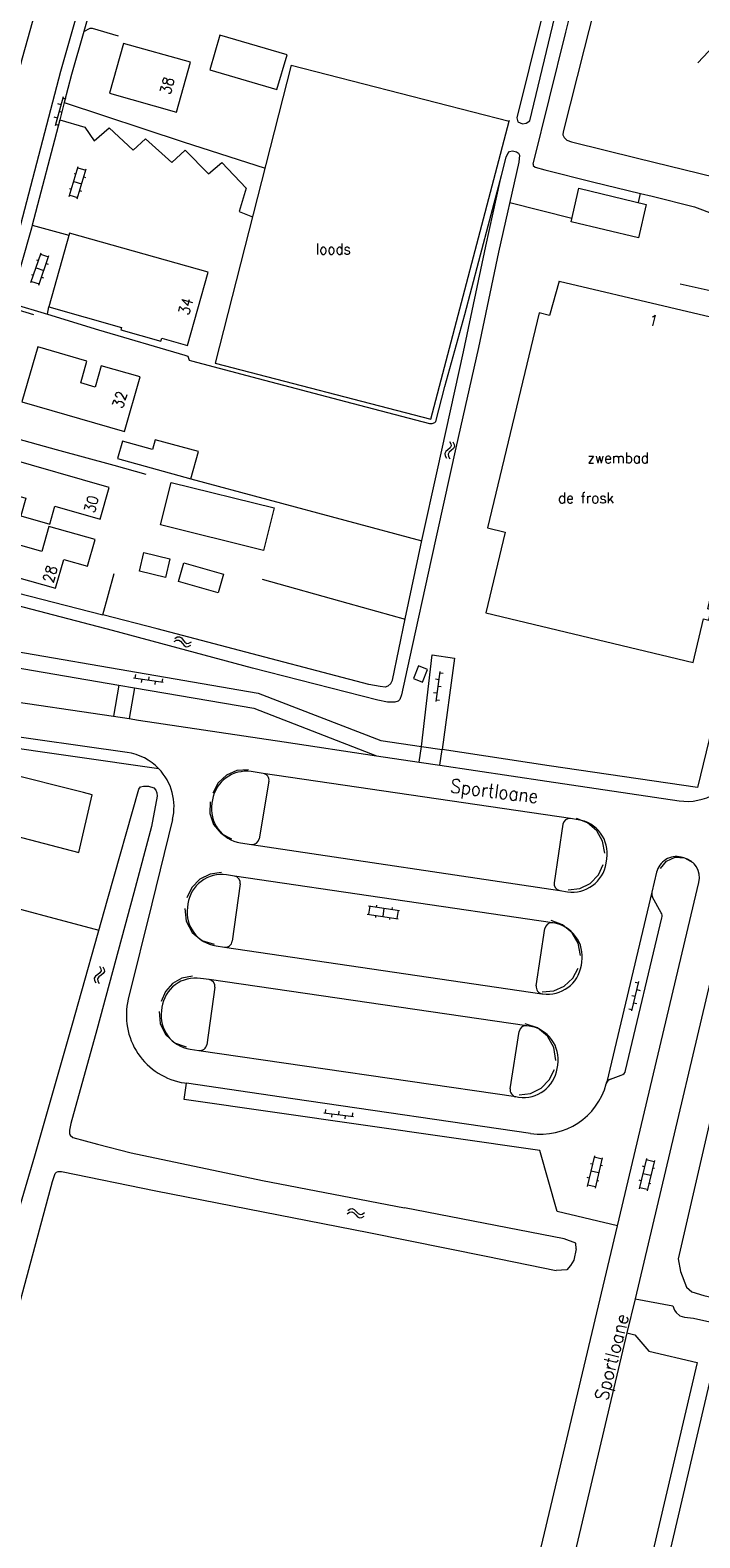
# Model space of a CAD drawing. Header units: metres. Extents: x 189705 to 199106, y 581686 to 588448.
# Tile 502 of 555: x 198524 to 198622, y 585615 to 585836. Entities that reach past the tile are written whole.
import ezdxf

# ---------------------------------------------------------------- set-up
doc = ezdxf.new("R2010")
doc.units = ezdxf.units.M
doc.layers.add('B-WA-OG-GBKN-G', color=7, linetype='Continuous', lineweight=18)
doc.styles.add('Style-STANDARD', font='STANDARD.shx')

msp = doc.modelspace()

# ---------------------------------------------------------------- linework, layer by layer
at = {"layer": 'B-WA-OG-GBKN-G'}
for p, q in [((198624.602, 585834.588), (198621.446, 585831.247)), ((198528.422, 585826.253), (198527.238, 585822.015)), ((198528.099, 585825.097), (198527.618, 585825.232)), ((198528.85, 585825.926), (198528.368, 585826.06)), ((198527.561, 585823.171), (198527.08, 585823.305)), ((198528.312, 585823.999), (198527.83, 585824.134)), ((198527.774, 585822.073), (198527.292, 585822.208)), ((198529.31, 585811.666), (198530.621, 585816.075)), ((198530.461, 585811.324), (198531.771, 585815.733)), ((198530.564, 585815.883), (198531.714, 585815.541)), ((198529.966, 585813.87), (198531.116, 585813.528)), ((198530.006, 585815.058), (198530.293, 585814.973)), ((198531.415, 585814.535), (198531.702, 585814.449)), ((198529.351, 585812.855), (198529.638, 585812.77)), ((198529.367, 585811.857), (198530.518, 585811.515)), ((198530.817, 585812.524), (198531.105, 585812.438)), ((198523.687, 585799.033), (198525.173, 585803.386)), ((198524.517, 585802.395), (198524.801, 585802.298)), ((198524.822, 585798.645), (198526.309, 585802.998)), ((198525.108, 585803.197), (198526.244, 585802.809)), ((198523.775, 585800.22), (198524.059, 585800.123)), ((198524.43, 585801.209), (198525.565, 585800.822)), ((198525.905, 585801.815), (198526.189, 585801.718)), ((198523.751, 585799.222), (198524.887, 585798.834)), ((198525.227, 585799.83), (198525.511, 585799.733)), ((198584.511, 585774.258), (198584.352, 585773.97)), ((198584.352, 585773.97), (198584.41, 585773.637)), ((198584.41, 585773.637), (198584.621, 585773.287)), ((198584.823, 585774.521), (198584.511, 585774.258)), ((198585.136, 585774.793), (198584.823, 585774.521)), ((198585.003, 585774.175), (198584.844, 585773.887)), ((198584.844, 585773.887), (198584.899, 585773.555)), ((198585.313, 585774.44), (198585.003, 585774.175)), ((198585.026, 585775.754), (198585.235, 585775.404)), ((198585.29, 585775.081), (198585.136, 585774.793)), ((198585.235, 585775.404), (198585.29, 585775.081)), ((198585.624, 585774.703), (198585.313, 585774.44)), ((198585.515, 585775.672), (198585.727, 585775.324)), ((198585.784, 585775.001), (198585.624, 585774.703)), ((198585.727, 585775.324), (198585.784, 585775.001)), ((198584.899, 585773.555), (198585.11, 585773.205)), ((198545.122, 585747.077), (198545.446, 585747.121)), ((198545.446, 585747.121), (198545.737, 585746.949)), ((198544.663, 585746.393), (198545.021, 585746.588)), ((198544.765, 585746.879), (198545.122, 585747.077)), ((198545.021, 585746.588), (198545.347, 585746.63)), ((198545.347, 585746.63), (198545.628, 585746.465)), ((198545.628, 585746.465), (198545.888, 585746.141)), ((198545.737, 585746.949), (198545.988, 585746.628)), ((198545.888, 585746.141), (198546.138, 585745.819)), ((198545.988, 585746.628), (198546.24, 585746.307)), ((198546.138, 585745.819), (198546.419, 585745.649)), ((198546.24, 585746.307), (198546.522, 585746.137)), ((198546.419, 585745.649), (198546.754, 585745.693)), ((198546.522, 585746.137), (198546.856, 585746.179)), ((198546.754, 585745.693), (198547.112, 585745.89)), ((198546.856, 585746.179), (198547.214, 585746.376)), ((198538.737, 585741.095), (198543.087, 585740.431)), ((198539.01, 585741.559), (198538.935, 585741.064)), ((198539.923, 585740.913), (198539.848, 585740.419)), ((198540.987, 585741.257), (198540.912, 585740.763)), ((198541.9, 585740.612), (198541.825, 585740.117)), ((198542.964, 585740.955), (198542.889, 585740.461)), ((198583.489, 585740.806), (198582.993, 585740.873)), ((198583.65, 585741.995), (198583.06, 585737.635)), ((198584.118, 585741.73), (198583.623, 585741.797)), ((198583.221, 585738.824), (198582.725, 585738.891)), ((198583.85, 585739.748), (198583.355, 585739.815)), ((198583.582, 585737.766), (198583.087, 585737.833)), ((198573.164, 585707.637), (198577.713, 585706.956)), ((198573.362, 585707.607), (198573.184, 585706.42)), ((198574.347, 585707.763), (198574.303, 585707.466)), ((198576.62, 585707.423), (198576.576, 585707.126)), ((198572.986, 585706.45), (198577.535, 585705.769)), ((198574.224, 585706.265), (198574.18, 585705.968)), ((198575.438, 585707.296), (198575.261, 585706.109)), ((198576.299, 585705.954), (198576.255, 585705.657)), ((198577.515, 585706.985), (198577.338, 585705.799)), ((198533.742, 585698.803), (198533.932, 585698.443)), ((198534.227, 585698.695), (198534.42, 585698.336)), ((198533.148, 585697.337), (198532.974, 585697.058)), ((198532.974, 585697.058), (198533.014, 585696.723)), ((198533.014, 585696.723), (198533.206, 585696.362)), ((198533.474, 585697.583), (198533.148, 585697.337)), ((198533.635, 585697.228), (198533.461, 585696.949)), ((198533.461, 585696.949), (198533.499, 585696.614)), ((198533.801, 585697.838), (198533.474, 585697.583)), ((198533.499, 585696.614), (198533.69, 585696.253)), ((198533.959, 585697.476), (198533.635, 585697.228)), ((198533.97, 585698.117), (198533.801, 585697.838)), ((198533.932, 585698.443), (198533.97, 585698.117)), ((198534.283, 585697.722), (198533.959, 585697.476)), ((198534.46, 585698.011), (198534.283, 585697.722)), ((198534.42, 585698.336), (198534.46, 585698.011)), ((198611.762, 585692.267), (198612.792, 585696.545)), ((198612.259, 585696.467), (198612.745, 585696.35)), ((198611.791, 585694.523), (198612.277, 585694.406)), ((198612.511, 585695.378), (198612.997, 585695.261)), ((198611.323, 585692.579), (198611.809, 585692.462)), ((198612.043, 585693.434), (198612.529, 585693.317)), ((198566.601, 585677.328), (198570.965, 585676.769)), ((198566.863, 585677.798), (198566.799, 585677.302)), ((198567.791, 585677.175), (198567.728, 585676.679)), ((198568.847, 585677.544), (198568.783, 585677.048)), ((198569.775, 585676.921), (198569.712, 585676.425)), ((198570.831, 585677.29), (198570.767, 585676.794)), ((198606.288, 585671.002), (198605.225, 585666.527)), ((198605.999, 585669.784), (198605.707, 585669.853)), ((198607.409, 585670.53), (198606.242, 585670.808)), ((198607.455, 585670.725), (198606.393, 585666.249)), ((198613.924, 585670.616), (198612.861, 585666.141)), ((198615.045, 585670.144), (198613.878, 585670.422)), ((198615.091, 585670.339), (198614.029, 585665.863)), ((198605.514, 585667.743), (198605.222, 585667.812)), ((198606.924, 585668.487), (198605.757, 585668.764)), ((198607.481, 585669.535), (198607.189, 585669.604)), ((198613.635, 585669.398), (198613.343, 585669.467)), ((198614.56, 585668.101), (198613.393, 585668.378)), ((198615.117, 585669.149), (198614.825, 585669.218)), ((198606.439, 585666.444), (198605.271, 585666.721)), ((198606.95, 585667.299), (198606.658, 585667.368)), ((198613.15, 585667.357), (198612.858, 585667.426)), ((198614.075, 585666.058), (198612.907, 585666.335)), ((198614.586, 585666.913), (198614.294, 585666.982)), ((198570.129, 585663.007), (198570.472, 585663.229)), ((198570.472, 585663.229), (198570.792, 585663.295)), ((198570.792, 585663.295), (198571.095, 585663.143)), ((198571.095, 585663.143), (198571.366, 585662.84)), ((198570.061, 585662.516), (198570.405, 585662.734)), ((198570.405, 585662.734), (198570.727, 585662.798)), ((198570.727, 585662.798), (198571.018, 585662.652)), ((198571.018, 585662.652), (198571.299, 585662.347)), ((198571.299, 585662.347), (198571.57, 585662.042)), ((198571.366, 585662.84), (198571.639, 585662.536)), ((198571.57, 585662.042), (198571.863, 585661.892)), ((198571.639, 585662.536), (198571.932, 585662.386)), ((198571.863, 585661.892), (198572.194, 585661.958)), ((198571.932, 585662.386), (198572.262, 585662.45)), ((198572.194, 585661.958), (198572.538, 585662.179)), ((198572.262, 585662.45), (198572.607, 585662.671))]:
    msp.add_line(p, q, dxfattribs=at)
at = {"layer": 'B-WA-OG-GBKN-G', "flags": 128}
for points in [[(198458.369, 585634.744), (198462.509, 585649.628), (198468.309, 585670.907), (198473.021, 585687.88), (198479.575, 585710.375), (198486.725, 585729.649), (198492.176, 585742.117), (198499.409, 585757.888), (198505.955, 585774.545), (198511.875, 585793.538), (198517.446, 585813.216), (198522.467, 585832.014), (198526.605, 585846.862), (198530.836, 585862.939), (198535.694, 585880.721), (198541.449, 585902.509), (198546.405, 585921.201), (198550.958, 585937.804), (198554.875, 585952.441), (198559.86, 585971.132), (198564.673, 585988.886), (198567.637, 586000)], [(198574.03, 586000), (198570.045, 585985.279), (198567.373, 585975.286), (198560.467, 585949.521), (198556.928, 585936.521), (198552.632, 585920.185), (198547.285, 585900.617), (198543.267, 585885.73), (198537.392, 585864.045), (198532.905, 585847.124), (198527.998, 585829.975), (198522.136, 585807.49), (198517.38, 585790.741), (198511.768, 585772.628), (198504.621, 585754.429), (198502.467, 585749.673)], [(198597.338, 585816.415), (198602.128, 585835.773), (198606.906, 585854.954), (198613.903, 585856.702), (198632.133, 585852.135), (198650.466, 585847.44), (198644.979, 585825.024), (198639.943, 585804.7), (198628.731, 585807.245), (198626.321, 585797.133), (198618.843, 585798.827)], [(198600.7, 585849.41), (198598.523, 585837.765), (198594.921, 585823.187), (198595.048, 585822.603), (198595.76, 585822.324), (198596.293, 585822.4), (198596.826, 585822.781), (198600.808, 585839.214), (198601.93, 585845.48)], [(198608.121, 585846.402), (198604.773, 585833.322), (198601.704, 585821.131), (198601.679, 585820.699), (198601.882, 585820.293), (198602.238, 585819.937), (198602.949, 585819.658), (198612.602, 585817.272), (198624.008, 585814.481), (198635.338, 585811.765), (198635.745, 585811.74)], [(198660.317, 585844.034), (198655.518, 585823.824), (198650.926, 585804.779), (198646.992, 585787.811), (198642.326, 585767.864), (198628.802, 585712.255), (198627.091, 585712.672), (198612.257, 585650.057)], [(198532.682, 585840.165), (198531.447, 585835.848)], [(198531.447, 585835.848), (198529.638, 585829.526), (198528.569, 585825.427)], [(198531.447, 585835.848), (198532.354, 585836.332), (198532.684, 585836.332), (198536.47, 585835.241)], [(198545.041, 585824.051), (198547.091, 585831.356), (198537.263, 585834.114), (198535.213, 585826.809), (198545.041, 585824.051)], [(198551.398, 585835.301), (198549.916, 585830.247), (198559.747, 585827.364), (198561.229, 585832.418), (198551.398, 585835.301)], [(198561.84, 585830.916), (198550.715, 585787.207), (198582.317, 585778.991), (198593.8, 585822.7)], [(198561.84, 585830.916), (198593.8, 585822.7)], [(198528.569, 585825.427), (198527.917, 585822.925)], [(198528.569, 585825.427), (198546.026, 585819.699), (198558.001, 585815.833)], [(198527.917, 585822.925), (198523.881, 585807.445)], [(198527.917, 585822.925), (198531.598, 585821.805), (198532.97, 585819.824), (198535.154, 585821.729), (198538.686, 585818.479), (198540.489, 585820.105), (198544.326, 585816.626), (198546.306, 585818.48), (198549.737, 585815.001), (198551.666, 585816.653), (198555.224, 585812.869), (198554.209, 585809.466), (198556.181, 585808.681)], [(198593.8, 585822.7), (198593.84, 585822.854)], [(198576.436, 585740.262), (198576.715, 585740.77), (198578.566, 585749.736), (198581, 585761.241), (198583.308, 585771.578), (198587.086, 585788.9), (198590.356, 585804.392), (198592.512, 585814.145), (198593.374, 585817.447), (198593.577, 585817.98), (198593.831, 585818.26), (198594.288, 585818.361), (198594.872, 585818.235), (198595.177, 585818.031), (198595.33, 585817.701), (198595.229, 585816.711), (198592.236, 585803.504), (198589.295, 585789.535), (198585.973, 585774.804), (198582.347, 585758.448), (198579.203, 585743.971), (198578.011, 585738.612), (198577.783, 585737.901), (198577.529, 585737.647), (198577.021, 585737.52), (198575.98, 585737.545), (198574.532, 585737.798), (198556.191, 585742.519), (198535.639, 585748.052), (198521.617, 585751.707)], [(198597.338, 585816.415), (198597.337, 585816.229), (198597.616, 585815.949), (198599.039, 585815.569), (198606, 585813.817), (198613.038, 585812.126)], [(198526.096, 585794.4), (198533.565, 585792.116), (198546.267, 585788.385), (198546.673, 585788.232), (198546.877, 585787.648), (198547.207, 585787.572), (198557.013, 585784.983), (198569.791, 585781.582), (198582.111, 585778.384), (198582.492, 585778.359), (198582.898, 585778.511), (198583.051, 585778.664), (198584.37, 585783.794), (198587.312, 585794.36), (198589.341, 585802.157), (198591.142, 585809.015), (198592.663, 585814.723)], [(198602.867, 585807.947), (198604.022, 585812.86), (198613.899, 585810.512)], [(198612.741, 585810.787), (198613.038, 585812.126)], [(198613.038, 585812.126), (198614.764, 585811.711), (198620.987, 585810.137), (198623.954, 585809.029)], [(198593.891, 585810.806), (198602.993, 585808.481)], [(198613.899, 585810.512), (198612.736, 585805.607), (198602.867, 585807.947)], [(198523.881, 585807.445), (198523.776, 585807.043), (198520.651, 585796.035)], [(198523.881, 585807.445), (198529.249, 585805.98)], [(198529.338, 585806.295), (198526.29, 585795.486), (198536.955, 585792.478), (198536.846, 585792.092), (198542.729, 585790.433), (198542.86, 585790.898), (198546.66, 585789.826), (198549.686, 585800.557), (198529.338, 585806.295)], [(198601.125, 585799.27), (198599.727, 585794.231), (198598.185, 585794.602), (198590.603, 585763.075), (198593.205, 585762.449), (198590.362, 585750.632), (198620.754, 585743.322), (198622.295, 585749.727), (198623.06, 585749.543), (198623.425, 585751.062), (198622.901, 585751.189), (198626.002, 585764.084)], [(198601.125, 585799.27), (198633.477, 585791.647)], [(198520.867, 585795.97), (198526.096, 585794.4), (198526.29, 585795.486)], [(198520.867, 585795.97), (198520.94, 585795.492), (198521.321, 585795.263), (198521.829, 585795.06), (198524.039, 585794.349)], [(198537.396, 585777.225), (198539.691, 585785.198), (198534.002, 585786.836), (198533.106, 585783.723), (198530.976, 585784.336), (198531.894, 585787.524), (198524.672, 585789.602), (198522.355, 585781.554), (198537.396, 585777.225)], [(198515.196, 585777.949), (198527.399, 585774.591), (198535.859, 585772.256), (198540.533, 585770.936)], [(198547.144, 585770.282), (198548.234, 585774.264), (198541.893, 585775.999), (198541.507, 585774.589), (198537.092, 585775.797), (198536.388, 585773.226), (198547.144, 585770.282)], [(198519.868, 585773.38), (198518.526, 585768.691), (198522.957, 585767.423), (198522.212, 585764.822), (198526.436, 585763.613), (198527.188, 585766.244), (198533.821, 585764.346), (198535.154, 585769.005), (198519.868, 585773.38)], [(198557.789, 585759.774), (198542.691, 585763.509), (198544.235, 585769.749), (198559.333, 585766.014), (198557.789, 585759.774)], [(198547.144, 585770.282), (198580.988, 585761.184)], [(198527.307, 585754.214), (198528.506, 585758.455), (198531.977, 585757.473), (198533.078, 585761.366), (198526.327, 585763.276), (198525.292, 585759.619), (198516.733, 585762.04), (198515.467, 585757.563), (198527.307, 585754.214)], [(198543.391, 585755.785), (198539.576, 585756.729), (198540.253, 585759.465), (198544.068, 585758.521), (198543.391, 585755.785)], [(198534.242, 585750.312), (198535.865, 585756.408)], [(198551.139, 585753.575), (198545.318, 585755.212), (198546.082, 585757.928), (198551.904, 585756.291), (198551.139, 585753.575)], [(198517.983, 585754.5), (198534.242, 585750.312)], [(198557.608, 585755.548), (198570.132, 585752.02), (198578.554, 585749.678)], [(198576.436, 585740.262), (198576.03, 585739.881), (198575.623, 585739.729), (198574.887, 585739.805), (198573.236, 585740.109), (198567.469, 585741.632), (198557.054, 585744.373), (198542.167, 585748.257), (198534.242, 585750.312)], [(198503.709, 585748.006), (198556.986, 585738.855), (198574.958, 585731.911), (198580.965, 585731.01)], [(198626.916, 585747.727), (198621.432, 585724.985), (198599.68, 585728.203), (198583.988, 585730.557)], [(198506.022, 585741.509), (198506.65, 585745.167), (198536.593, 585740.024)], [(198579.764, 585740.977), (198581.068, 585740.459), (198581.806, 585742.317), (198580.502, 585742.835), (198579.764, 585740.977)], [(198580.965, 585731.01), (198582.505, 585744.479), (198585.782, 585743.972), (198583.988, 585730.557)], [(198536.593, 585740.024), (198535.807, 585735.447)], [(198536.593, 585740.024), (198538.86, 585739.635)], [(198538.86, 585739.635), (198538.083, 585735.11)], [(198538.86, 585739.635), (198556.371, 585736.627), (198574.366, 585729.674)], [(198518.506, 585738.006), (198535.807, 585735.447)], [(198535.807, 585735.447), (198538.083, 585735.11)], [(198538.083, 585735.11), (198539.46, 585734.906), (198560.799, 585731.709), (198574.366, 585729.674)], [(198537.793, 585730.141), (198517.764, 585732.995)], [(198542.435, 585727.762), (198517.524, 585731.312)], [(198574.366, 585729.674), (198580.624, 585728.736)], [(198580.624, 585728.736), (198580.965, 585731.01)], [(198580.965, 585731.01), (198583.988, 585730.557)], [(198583.647, 585728.282), (198583.988, 585730.557)], [(198555.56, 585727.617), (198553.887, 585727.492), (198552.35, 585726.821), (198551.12, 585725.679), (198550.337, 585724.196)], [(198557.738, 585727.073), (198555.964, 585727.334)], [(198580.624, 585728.736), (198583.647, 585728.282)], [(198583.647, 585728.282), (198599.342, 585725.928), (198618.722, 585723.061)], [(198531.401, 585724.263), (198519.706, 585727.195), (198519.227, 585725.285), (198513.95, 585726.608), (198513.03, 585722.938), (198501.678, 585725.784), (198500.068, 585719.363), (198508.098, 585717.35), (198509.034, 585721.083), (198512.181, 585720.294)], [(198521.524, 585661.725), (198524.264, 585670.996), (198529.718, 585690.171), (198534.943, 585708.737), (198539.509, 585724.764), (198539.763, 585725.094), (198540.195, 585725.221), (198540.906, 585725.196), (198541.719, 585724.942), (198541.999, 585724.637), (198542.151, 585724.231), (198542.177, 585723.723), (198541.366, 585719.304), (198538.779, 585709.576), (198533.325, 585689.486), (198529.546, 585675.746), (198529.343, 585674.755), (198529.318, 585674.273), (198529.445, 585674.019), (198529.826, 585673.714), (198533.459, 585672.724), (198538.387, 585671.455), (198557.642, 585667.369), (198578.472, 585663.36)], [(198558.579, 585725.918), (198557.16, 585717.496)], [(198602.797, 585720.454), (198557.738, 585727.073)], [(198512.181, 585720.294), (198530.697, 585715.502), (198532.684, 585723.914), (198531.401, 585724.263)], [(198549.974, 585722.906), (198549.89, 585721.189), (198550.45, 585719.563), (198551.573, 585718.261), (198553.099, 585717.468)], [(198550.307, 585723.218), (198550.218, 585722.692)], [(198544.431, 585720.301), (198541.384, 585707.974), (198537.955, 585693.961)], [(198601.663, 585719.613), (198600.382, 585711.033)], [(198603.9, 585720.292), (198602.797, 585720.454)], [(198607.801, 585715.382), (198607.497, 585717.125), (198606.628, 585718.665), (198605.295, 585719.828), (198603.65, 585720.478)], [(198554.407, 585716.916), (198556.025, 585716.674)], [(198556.025, 585716.674), (198601.222, 585709.896)], [(198489.763, 585715.496), (198501.565, 585712.44), (198515.664, 585708.887), (198533.632, 585704.079)], [(198608.008, 585713.901), (198608.113, 585714.572)], [(198615.961, 585713.117), (198616.841, 585714.204), (198618.116, 585714.777), (198619.513, 585714.714), (198620.732, 585714.028)], [(198619.392, 585714.711), (198619.029, 585714.797)], [(198551.629, 585712.544), (198549.956, 585712.322), (198548.446, 585711.566), (198547.266, 585710.36), (198546.543, 585708.834)], [(198553.519, 585712.028), (198552.368, 585712.198)], [(198600.161, 585705.169), (198553.519, 585712.028)], [(198602.461, 585710.017), (198604.156, 585710.203), (198605.687, 585710.955), (198606.871, 585712.182), (198607.568, 585713.739)], [(198615.417, 585712.572), (198614.721, 585709.647)], [(198554.364, 585710.903), (198553.206, 585702.462)], [(198601.222, 585709.896), (198602.326, 585709.731)], [(198614.721, 585709.647), (198608.115, 585681.858)], [(198609.658, 585660.732), (198621.617, 585711.099)], [(198546.687, 585707.931), (198546.616, 585707.415)], [(198616.099, 585706.636), (198614.821, 585708.929)], [(198635.022, 585708.881), (198631.725, 585709.402), (198631.071, 585709.2), (198630.602, 585708.235), (198626.626, 585690.83), (198618.576, 585655.92), (198618.926, 585654.028), (198619.802, 585651.755), (198620.577, 585651.044), (198622.344, 585650.515), (198639.619, 585646.544), (198640.324, 585646.633), (198640.768, 585647.296), (198641.345, 585650.319), (198641.1, 585650.682), (198639.981, 585651.13), (198624.377, 585654.63), (198623.867, 585655.148), (198623.664, 585655.816), (198624.119, 585658.289)], [(198546.238, 585707.252), (198546.426, 585705.397), (198547.308, 585703.755), (198548.75, 585702.573), (198550.533, 585702.031)], [(198604.234, 585700.396), (198603.913, 585702.164), (198603.01, 585703.718), (198601.632, 585704.872), (198599.944, 585705.489)], [(198600.244, 585705.157), (198600.161, 585705.169)], [(198610.875, 585683.525), (198616.199, 585705.917)], [(198597.766, 585695.915), (198599.027, 585704.328)], [(198550.843, 585701.788), (198552.07, 585701.608)], [(198552.07, 585701.608), (198598.61, 585694.777)], [(198598.637, 585695.074), (198600.329, 585695.198), (198601.883, 585695.876), (198603.124, 585697.032), (198603.91, 585698.535)], [(198604.378, 585698.935), (198604.457, 585699.436)], [(198547.362, 585697.36), (198545.812, 585697.057), (198544.442, 585696.27), (198543.399, 585695.083), (198542.795, 585693.624)], [(198549.798, 585696.844), (198548.55, 585697.025)], [(198596.401, 585690.083), (198549.798, 585696.844)], [(198550.645, 585695.714), (198549.453, 585687.301)], [(198598.61, 585694.777), (198598.712, 585694.762)], [(198542.464, 585692.171), (198542.616, 585690.386), (198543.417, 585688.783), (198544.754, 585687.591), (198546.438, 585686.978)], [(198542.882, 585692.778), (198542.812, 585692.287)], [(198600.625, 585685.003), (198600.353, 585686.893), (198599.417, 585688.558), (198597.943, 585689.773), (198596.13, 585690.373)], [(198596.706, 585690.038), (198596.401, 585690.083)], [(198593.95, 585680.824), (198595.27, 585689.248)], [(198547.042, 585686.638), (198548.319, 585686.452)], [(198548.319, 585686.452), (198594.794, 585679.679)], [(198595.264, 585679.93), (198596.948, 585680.166), (198598.471, 585680.924), (198599.674, 585682.127), (198600.432, 585683.649)], [(198600.846, 585683.796), (198600.928, 585684.316)], [(198609.658, 585660.732), (198600.846, 585662.833), (198598.29, 585671.79), (198546.131, 585679.253), (198546.48, 585681.652)], [(198546.218, 585681.69), (198546.48, 585681.652)], [(198596.942, 585674.276), (198562.09, 585679.364), (198546.48, 585681.652)], [(198608.669, 585682.249), (198610.241, 585682.815)], [(198594.794, 585679.679), (198595.186, 585679.622)], [(198493.791, 585547.724), (198499.563, 585567.854), (198504.002, 585584.744), (198508.441, 585600.618), (198514.808, 585623.628), (198521.454, 585647.249), (198526.831, 585667.237), (198527.212, 585668.431), (198527.415, 585668.609), (198527.694, 585668.71), (198528.151, 585668.711), (198541.97, 585665.868), (198550.988, 585664.118), (198573.241, 585659.753), (198590.439, 585656.277), (198600.68, 585654.207)], [(198601.843, 585658.854), (198578.472, 585663.36)], [(198595.929, 585602.907), (198609.658, 585660.732)], [(198603.583, 585658.183), (198601.843, 585658.854)], [(198603.621, 585657.344), (198603.271, 585655.714), (198602.797, 585654.906), (198602.269, 585654.273), (198600.68, 585654.207)], [(198603.621, 585657.344), (198603.583, 585658.183)], [(198612.257, 585650.057), (198611.071, 585645.052)], [(198612.257, 585650.057), (198617.778, 585649.005)], [(198617.778, 585649.005), (198618.027, 585648.383), (198618.281, 585648.027), (198618.84, 585647.545), (198619.5, 585647.367), (198620.821, 585647.189), (198628.442, 585645.515), (198639.001, 585642.761)], [(198611.071, 585645.052), (198597.303, 585586.941)], [(198611.071, 585645.052), (198612.243, 585644.757), (198614.256, 585642.362), (198621.354, 585640.689)], [(198622.859, 585598.947), (198625.547, 585598.318), (198635.656, 585641.488), (198624.612, 585644.074), (198614.503, 585600.904), (198616.821, 585600.361)], [(198621.354, 585640.689), (198612.091, 585601.135)]]:
    msp.add_lwpolyline(points, dxfattribs=at)
at = {"layer": 'B-WA-OG-GBKN-G'}
for centre, radius, start, end in [((198536.66, 585722.212), 8.01, 43.86244, 81.86777), ((198536.664, 585722.221), 8.001, 346.11708, 43.8375), ((198555.237, 585722.388), 4.999, 81.63532, 170.44351), ((198557.592, 585726.083), 1.001, 350.50934, 81.61028), ((198619.893, 585730.977), 8.002, 261.58563, 300.86294), ((198555.148, 585721.861), 5, 170.42974, 261.47269), ((198602.651, 585719.465), 0.999, 81.61603, 171.5069), ((198603.173, 585715.345), 5, 351.11015, 81.636), ((198556.174, 585717.662), 1, 261.40326, 350.42304), ((198618.335, 585711.88), 2.999, 76.61174, 166.65459), ((198618.697, 585711.792), 3.001, 346.65099, 76.61533), ((198551.64, 585707.252), 4.999, 81.62399, 172.19645), ((198553.375, 585711.04), 0.999, 352.11916, 81.70208), ((198603.068, 585714.676), 5, 261.46399, 351.08564), ((198601.371, 585710.885), 1, 171.46631, 261.44665), ((198615.698, 585709.417), 1.004, 166.75774, 209.10008), ((198551.57, 585706.735), 5.001, 172.18864, 261.63908), ((198600.015, 585704.18), 0.999, 81.61603, 171.5069), ((198599.516, 585700.21), 5.001, 351.10183, 81.63475), ((198615.218, 585706.147), 1.007, 346.7962, 29.03984), ((198552.215, 585702.597), 1, 261.65119, 352.21762), ((198599.439, 585699.708), 4.999, 261.63683, 351.10634), ((198547.831, 585692.079), 4.998, 81.72404, 171.96398), ((198549.655, 585695.854), 1, 351.94737, 81.75997), ((198598.756, 585695.767), 1.001, 171.51131, 261.6138), ((198547.669, 585691.585), 10.001, 166.25526, 261.65552), ((198547.762, 585691.585), 5, 171.93403, 261.71808), ((198596.258, 585689.094), 1, 81.7513, 171.12447), ((198595.988, 585685.09), 5, 351.10044, 81.74337), ((198548.463, 585687.442), 1, 261.73677, 351.90596), ((198595.906, 585684.57), 5, 261.72071, 351.09356), ((198609.905, 585683.753), 0.996, 289.68906, 346.78393), ((198594.938, 585680.668), 1, 171.04994, 261.73924), ((198598.385, 585684.174), 10.002, 261.70539, 344.89939), ((198609.005, 585681.31), 0.997, 109.70862, 165.01954), ((198600.627, 585683.589), 7.686, 344.75606, 346.98558)]:
    msp.add_arc(centre, radius, start, end, dxfattribs=at)

# ---------------------------------------------------------------- texts
at = {"layer": 'B-WA-OG-GBKN-G', "style": 'Style-STANDARD'}
for s, height, rotation, p in [('38', 1.6, 76.11658, (198544.119, 585826.505)), ('34', 1.6, 75.04644, (198546.823, 585794.15)), ('1', 1.6, 346.7562, (198614.161, 585792.859)), ('32', 1.6, 72.96046, (198537.1, 585780.434)), ('30', 1.6, 74.93577, (198532.991, 585765.125)), ('28', 1.6, 75.28269, (198526.942, 585754.889)), ('Sportloane', 2, 352.87498, (198585.078, 585724.298)), ('Sportloane', 2, 75.69972, (198608.199, 585634.965))]:
    msp.add_text(s, height=height, rotation=rotation, dxfattribs=at).set_placement(p)
for s, p in [('loods', (198565.464, 585803.169)), ('zwembad', (198605.304, 585772.547)), ('de frosk', (198600.963, 585766.679))]:
    msp.add_text(s, height=1.6, dxfattribs=at).set_placement(p)

doc.saveas('drawing.dxf')
